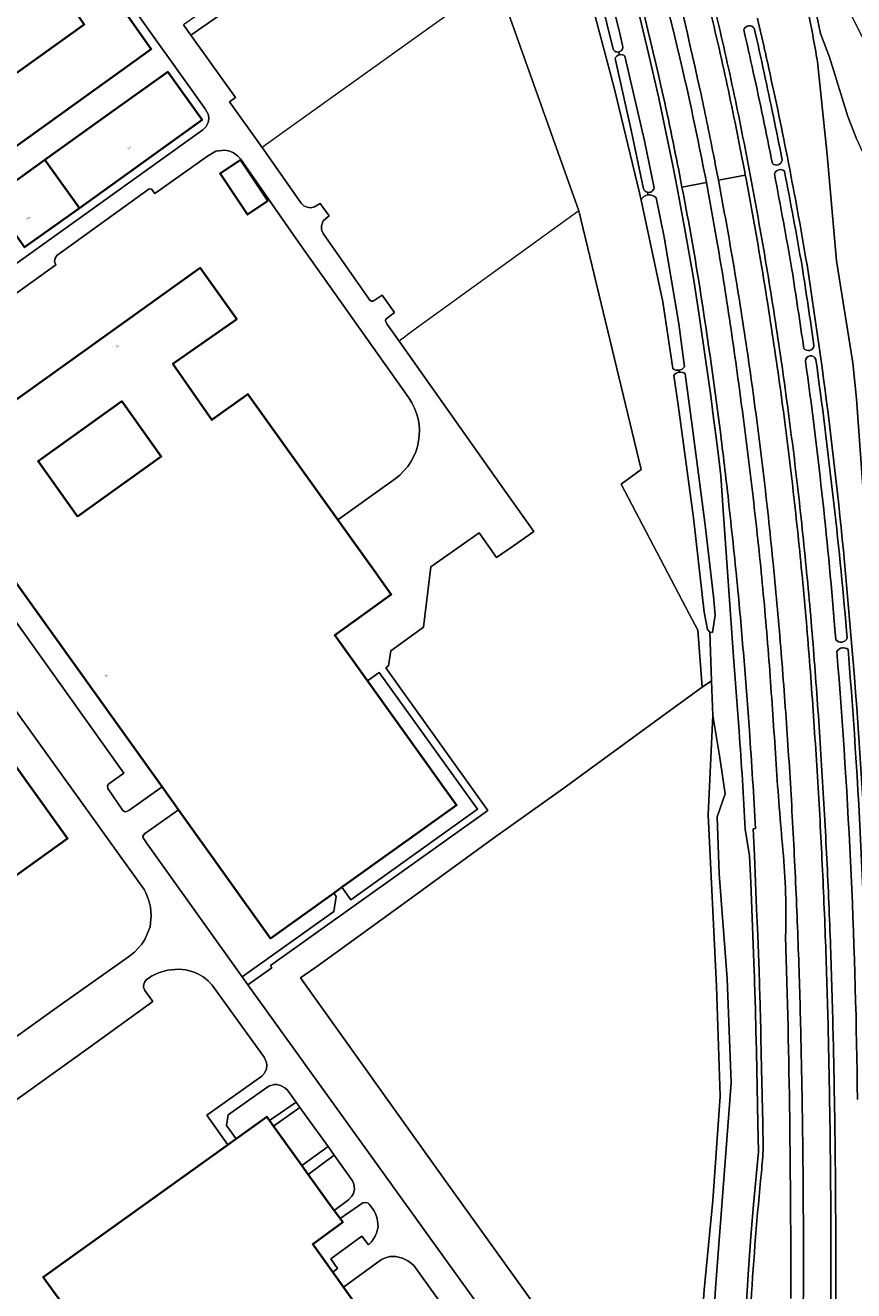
# Model space of a CAD drawing. Header units: metres. Extents: x 197700 to 204338, y 317132 to 325229.
# Tile 944 of 1056: x 198631 to 198802, y 321433 to 321694. Entities that reach past the tile are written whole.
import ezdxf
from ezdxf.enums import TextEntityAlignment as Align

# ---------------------------------------------------------------- set-up
doc = ezdxf.new("R2010")
doc.units = ezdxf.units.M
for name, color, linetype, lineweight in [('B-WE-GR-GROENVOORZIENING-GV', 80, 'Continuous', 18), ('B-WE-IE-TERREINAFSCHEIDING_KUNSTMATIG_HEKWERK-G', 20, 'IE-TERREINAFSCHEIDING-KUNSTMATIG', 18), ('B-WE-OG-BEBOUWING-GV', 7, 'Continuous', 35), ('B-WE-OG-BEBOUWING-T18', 10, 'Continuous', 18), ('B-WE-OG-TERREIN_CULTUURSCHEIDING-GV', 7, 'Continuous', 18), ('B-WE-OG-TERREIN_ERF-GV', 7, 'Continuous', 18), ('B-WE-OG-WATER_GREPPEL-GV', 160, 'Continuous', 18), ('B-WE-VH-VERHARDING_ASFALT-GV', 252, 'Continuous', 18), ('B-WE-VH-VERHARDING_OPEN-GV', 252, 'Continuous', 18)]:
    doc.layers.add(name, color=color, linetype=linetype, lineweight=lineweight)
doc.styles.add('NLCS-ISO-M200-T18', font='NLCS-ISO.ttf', dxfattribs={"height": 0.36})
doc.linetypes.add('IE-TERREINAFSCHEIDING-KUNSTMATIG', pattern='A,4,[82,NLCS.SHX,S=0.75,R=90,X=0,Y=0],4,-2', length=10)

msp = doc.modelspace()

# ---------------------------------------------------------------- linework, layer by layer
at = {"layer": 'B-WE-GR-GROENVOORZIENING-GV'}
for points in [[(198806.852, 321684.841), (198794.16, 321710.082), (198792.043, 321714.399), (198788.264, 321728.882), (198784.458, 321737.442), (198791.56, 321707.826), (198794.916, 321692.104), (198796.715, 321687.223), (198800.531, 321674.974), (198802.249, 321670.585)], [(198752.014, 321689.188), (198745.915, 321713.841)], [(198745.915, 321713.841), (198752.014, 321689.188)], [(198754.006, 321689.624), (198753.495, 321691.827), (198748.648, 321711.8), (198748.046, 321714.1)], [(198746.967, 321700.976), (198752.309, 321680.945), (198757.502, 321659.272), (198757.828, 321657.757)], [(198758.336, 321660.066), (198755.819, 321672.176), (198752.495, 321687.001)], [(198752.495, 321687.001), (198755.819, 321672.176), (198758.336, 321660.066)], [(198753.384, 321687.735), (198753.247, 321688.321)], [(198760.526, 321660.28), (198758.563, 321669.964), (198754.506, 321687.467)], [(198786.986, 321666.02), (198786.969, 321665.923)], [(198757.828, 321657.757), (198762.343, 321636.763), (198764.4, 321622.973)], [(198759.272, 321658.824), (198759.166, 321659.353)], [(198766.773, 321623.33), (198765.608, 321632.199), (198762.594, 321650.078), (198760.951, 321658.186)], [(198793.526, 321627.715), (198793.532, 321627.671)], [(198764.612, 321621.551), (198765.519, 321615.471), (198768.69, 321592.183), (198770.855, 321572.654), (198771.572, 321569.098), (198772.063, 321568.523), (198772.575, 321568.521), (198773.106, 321572.092), (198772.797, 321575.941), (198771.083, 321590.627), (198768.504, 321610.147), (198766.962, 321621.886)], [(198798.048, 321566.992), (198797.791, 321570.011)], [(198800.277, 321568.834), (198800.399, 321567.361)], [(198801.092, 321568.711), (198801.082, 321568.821)]]:
    msp.add_lwpolyline(points, dxfattribs=at)
for points in [[(198771.489, 321703.642, -0.0066146), (198775.645, 321686.051)], [(198779.042, 321692.929, -0.5862942), (198781.22, 321693.206)], [(198784.463, 321683.817, 0.0039421), (198781.844, 321695.329)], [(198781.014, 321684.144, 0.0024085), (198779.042, 321692.929)], [(198781.22, 321693.206, -0.0017999), (198783.246, 321684.028)], [(198753.247, 321688.321, -0.438992), (198752.014, 321689.188)], [(198752.014, 321689.188, 0.438992), (198753.247, 321688.321)], [(198753.247, 321688.321, 0.4394963), (198754.006, 321689.624)], [(198752.495, 321687.001, -0.2360074), (198753.384, 321687.735)], [(198753.384, 321687.735, 0.2360074), (198752.495, 321687.001)], [(198754.506, 321687.467, 0.2354838), (198753.384, 321687.735)], [(198775.645, 321686.051, -0.0065505), (198779.308, 321668.495)], [(198784.942, 321665.299, 0.0051852), (198781.014, 321684.144)], [(198783.246, 321684.028, -0.0044578), (198786.986, 321666.02)], [(198788.523, 321664.144, 0.0061021), (198784.463, 321683.817)], [(198779.308, 321668.495, -0.0047357), (198782.571, 321650.869)], [(198786.969, 321665.923, -0.5827301), (198784.942, 321665.299)], [(198785.359, 321663.174, -0.5349539), (198787.442, 321663.712)], [(198788.98, 321643.391, 0.0058925), (198785.359, 321663.174)], [(198787.442, 321663.712, -0.0049832), (198791.086, 321644.089)], [(198792.099, 321644.377, 0.0061801), (198788.523, 321664.144)], [(198759.166, 321659.353, -0.2560462), (198758.336, 321660.066)], [(198758.336, 321660.066, 0.2560462), (198759.166, 321659.353)], [(198759.166, 321659.353, 0.4271991), (198760.526, 321660.28)], [(198759.272, 321658.824, 0.2553213), (198757.828, 321657.757)], [(198757.828, 321657.757, -0.2553213), (198759.272, 321658.824)], [(198760.951, 321658.186, 0.2549859), (198759.272, 321658.824)], [(198782.571, 321650.869, -0.0052938), (198785.576, 321632.605)], [(198791.086, 321644.089, -0.0036738), (198793.526, 321627.715)], [(198801.082, 321568.821, 0.0190929), (198792.099, 321644.377)], [(198791.428, 321627.111, 0.004295), (198788.98, 321643.391)], [(198785.576, 321632.605, -0.0048981), (198788.208, 321614.286)], [(198793.532, 321627.671, -0.6312425), (198791.428, 321627.111)], [(198765.666, 321622.624, 0.2125701), (198766.773, 321623.33)], [(198791.791, 321624.527, -0.8455052), (198793.929, 321624.836)], [(198797.791, 321570.011, 0.0142033), (198791.791, 321624.527)], [(198793.929, 321624.836, -0.0125594), (198800.277, 321568.834)], [(198764.4, 321622.973, 0.2124488), (198765.666, 321622.624)], [(198765.718, 321622.204, 0.1980468), (198764.612, 321621.551)], [(198766.962, 321621.886, 0.1979645), (198765.718, 321622.204)], [(198788.208, 321614.286, -0.0053062), (198790.393, 321596.512)], [(198790.393, 321596.512, -0.0042344), (198792.239, 321578.706)], [(198792.239, 321578.706, -0.0051793), (198793.784, 321560.462)], [(198805.81, 321468.052, 0.0202048), (198801.092, 321568.711)], [(198800.399, 321567.361, -0.577202), (198798.048, 321566.992)], [(198798.247, 321564.591, -0.4555947), (198800.592, 321564.979)], [(198802.514, 321472.075, 0.0178896), (198798.247, 321564.591)], [(198800.592, 321564.979, -0.0172961), (198804.824, 321471.887)], [(198793.784, 321560.462, -0.0026641), (198795.045, 321542.208)], [(198795.045, 321542.208, -0.0033109), (198796.079, 321524.042)], [(198796.079, 321524.042, -0.0030324), (198796.88, 321505.867)], [(198796.88, 321505.867, -0.0035045), (198797.437, 321487.934)], [(198797.437, 321487.934, -0.0021684), (198797.794, 321470.001)], [(198797.794, 321470.001, -0.0023783), (198798.009, 321450.264)], [(198798.009, 321450.264, -0.0025836), (198798.026, 321430.525)]]:
    msp.add_lwpolyline(points, format="xyb", dxfattribs=at)
msp.add_lwpolyline([(198768.078, 321394.762), (198768.293, 321385.767), (198769.354, 321393.891), (198772.129, 321413.378), (198773.226, 321433.137), (198774.258, 321446.626), (198776.406, 321475.548), (198775.582, 321497.093), (198773.942, 321518.672), (198773.573, 321530.431), (198775.219, 321535.189), (198774.047, 321543.1), (198772.644, 321551.339), (198771.721, 321530.85), (198773.422, 321495.484), (198774.195, 321472.75), (198772.619, 321451.24), (198770.859, 321432.781), (198769.477, 321413.282)], close=True, dxfattribs=at)
at = {"layer": 'B-WE-IE-TERREINAFSCHEIDING_KUNSTMATIG_HEKWERK-G'}
for points in [[(198727.957, 321703.298), (198684.287, 321671.967), (198679.548, 321668.618)], [(198744.959, 321655.504), (198727.957, 321703.298)], [(198744.959, 321655.504), (198710.676, 321630.751), (198707.86, 321628.653)], [(198744.959, 321655.504), (198757.884, 321602.137), (198753.716, 321599.108)], [(198753.716, 321599.108), (198767.739, 321572.363), (198769.549, 321569.004), (198770.44, 321557.194)], [(198763.18, 321391.451), (198745.37, 321416.363), (198731.257, 321436.041), (198717.22, 321455.576), (198687.502, 321497.23), (198690.384, 321499.229), (198692.621, 321500.811), (198708.846, 321512.566), (198727.372, 321526.018), (198741.645, 321536.203), (198763.125, 321551.908), (198770.44, 321557.194)]]:
    msp.add_lwpolyline(points, dxfattribs=at)
at = {"layer": 'B-WE-OG-BEBOUWING-GV'}
for points in [[(198613.95, 321670.88), (198620.04, 321662.64), (198656.69, 321688.92), (198649.63, 321698.86), (198649.243, 321698.583), (198646.122, 321702.946), (198639.741, 321698.564), (198642.856, 321694.014), (198612.78, 321672.5)], [(198641.83, 321656.111), (198667.17, 321674.28), (198660.07, 321684.21), (198647.87, 321675.46), (198634.717, 321666.042)], [(198623.41, 321657.94), (198630.533, 321648.007), (198641.83, 321656.111), (198634.717, 321666.042)], [(198680.764, 321657.585), (198675.076, 321666.061), (198670.884, 321663.248), (198676.572, 321654.772)], [(198696.055, 321515.89), (198719.73, 321532.84), (198701.319, 321558.5), (198694.56, 321567.92), (198706.25, 321576.35), (198703.069, 321580.789), (198695.213, 321591.765), (198676.641, 321617.713), (198669.199, 321612.386), (198661.134, 321623.944), (198674.34, 321633.2), (198666.78, 321643.75), (198610.83, 321603.72), (198622.614, 321587.273), (198626.629, 321581.67), (198658.914, 321536.611), (198662.3, 321531.885), (198681.32, 321505.34), (198694.375, 321514.687)], [(198641.46, 321592.45), (198633.3, 321603.84), (198650.57, 321616.22), (198658.73, 321604.83)], [(198581.327, 321582.242), (198578.081, 321579.916), (198566.705, 321571.762), (198564.485, 321570.17), (198563.55, 321569.5), (198573.915, 321555.038), (198580.566, 321545.757), (198584.52, 321540.24), (198569.76, 321529.67), (198595.16, 321494.23), (198639.4, 321525.94), (198614.01, 321561.36), (198610.95, 321559.16), (198589.96, 321588.43)]]:
    msp.add_lwpolyline(points, close=True, dxfattribs=at)
msp.add_lwpolyline([(198722.98, 321396.206), (198696.399, 321433.329), (198694.166, 321436.448), (198690.021, 321442.237), (198696.234, 321446.738), (198695.656, 321447.516), (198694.418, 321449.182), (198694.005, 321449.737), (198689.069, 321456.628), (198687.766, 321458.447), (198681.915, 321466.616), (198681.122, 321467.723), (198680.552, 321468.519), (198674.192, 321463.964), (198672.493, 321462.747), (198634.355, 321435.431), (198637.973, 321430.38)], dxfattribs=at)
at = {"layer": 'B-WE-OG-TERREIN_CULTUURSCHEIDING-GV'}
for points in [[(198764.4, 321622.973), (198762.343, 321636.763), (198757.828, 321657.757), (198757.502, 321659.272), (198752.309, 321680.945), (198746.967, 321700.976), (198741.272, 321720.43), (198734.651, 321740.931), (198727.328, 321761.122), (198719.136, 321782.632), (198710.356, 321803.593), (198701.032, 321823.587), (198690.693, 321843.379), (198682.482, 321858.111), (198677.052, 321867.815), (198671.707, 321877.255), (198652.756, 321905.92), (198636.224, 321891.634), (198633.805, 321894.359), (198624.655, 321883.785), (198620.583, 321878.843), (198616.488, 321874.301)], [(198828.346, 321402.947), (198827.05, 321425.207), (198826.796, 321429.574), (198825.143, 321457.971), (198821.618, 321487.14), (198817.877, 321518.215), (198814.18, 321549.495), (198811.838, 321595.675), (198812.863, 321628.294), (198812.099, 321655.945), (198806.033, 321663.427), (198804.625, 321665.598), (198802.249, 321670.585), (198800.531, 321674.974), (198796.715, 321687.223), (198794.916, 321692.104), (198791.56, 321707.826), (198784.458, 321737.442), (198774.848, 321773.689), (198772.758, 321776.019)], [(198748.046, 321714.1), (198748.648, 321711.8), (198753.495, 321691.827), (198754.006, 321689.624)], [(198727.957, 321703.298), (198744.959, 321655.504), (198757.884, 321602.137), (198753.716, 321599.108), (198767.739, 321572.363), (198769.549, 321569.004), (198770.44, 321557.194), (198772.4, 321558.541), (198772.063, 321568.523), (198771.572, 321569.098), (198770.855, 321572.654), (198768.69, 321592.183), (198765.519, 321615.471), (198764.612, 321621.551)], [(198776.986, 321562.482), (198774.724, 321594.678), (198774.508, 321597.775), (198774.294, 321600.823), (198773.799, 321604.959), (198773.281, 321609.193), (198772.75, 321613.254), (198772.218, 321617.314), (198771.091, 321625.426), (198769.899, 321633.529), (198768.643, 321641.622), (198767.031, 321650.947), (198765.301, 321660.251), (198764.377, 321664.891), (198763.454, 321669.532), (198761.49, 321678.789), (198759.368, 321688.009), (198757.144, 321697.205)], [(198757.144, 321697.205), (198759.368, 321688.009), (198761.49, 321678.789), (198763.454, 321669.532), (198764.377, 321664.891), (198765.301, 321660.251), (198767.031, 321650.947), (198768.643, 321641.622), (198769.899, 321633.529), (198771.091, 321625.426), (198772.218, 321617.314), (198772.75, 321613.254), (198773.281, 321609.193), (198773.799, 321604.959), (198774.294, 321600.823), (198774.508, 321597.775), (198774.724, 321594.678), (198776.986, 321562.482)], [(198753.247, 321688.321), (198753.384, 321687.735)], [(198754.506, 321687.467), (198758.563, 321669.964), (198760.526, 321660.28)], [(198794.358, 321685.679), (198796.293, 321667.114), (198798.218, 321645.216), (198801.538, 321624.155), (198802.326, 321616.743), (198803.999, 321593.902), (198806.119, 321569.572), (198808.232, 321546.415), (198810.601, 321522.502), (198811.408, 321509.76), (198812.08, 321496.467), (198812.352, 321482.762), (198812.269, 321461.182), (198812.564, 321448.753), (198812.357, 321439.605), (198811.736, 321420.814), (198811.887, 321408.445), (198810.923, 321401.347), (198810.699, 321378.694), (198810.455, 321363.069)], [(198810.455, 321363.069), (198810.699, 321378.694), (198810.923, 321401.347), (198811.887, 321408.445), (198811.736, 321420.814), (198812.357, 321439.605), (198812.564, 321448.753), (198812.269, 321461.182), (198812.352, 321482.762), (198812.08, 321496.467), (198811.408, 321509.76), (198810.601, 321522.502), (198808.232, 321546.415), (198806.119, 321569.572), (198803.999, 321593.902), (198802.326, 321616.743), (198801.538, 321624.155), (198798.218, 321645.216), (198796.293, 321667.114), (198794.358, 321685.679)], [(198770.036, 321680.449), (198769.496, 321682.783)], [(198771.107, 321662.468), (198771.312, 321661.395)], [(198759.166, 321659.353), (198759.272, 321658.824)], [(198760.951, 321658.186), (198762.594, 321650.078), (198765.608, 321632.199), (198766.773, 321623.33)], [(198765.666, 321622.624), (198765.718, 321622.204)], [(198765.718, 321622.204), (198765.666, 321622.624)], [(198766.962, 321621.886), (198768.504, 321610.147), (198771.083, 321590.627), (198772.797, 321575.941), (198773.106, 321572.092), (198772.575, 321568.521), (198772.063, 321568.523), (198772.4, 321558.541), (198772.644, 321551.339), (198774.047, 321543.1), (198775.219, 321535.189), (198773.573, 321530.431), (198773.942, 321518.672), (198775.582, 321497.093), (198776.406, 321475.548), (198774.258, 321446.626), (198773.226, 321433.137), (198772.129, 321413.378)], [(198801.082, 321568.821), (198801.092, 321568.711)], [(198781.194, 321498.54), (198781.059, 321502.211), (198780.919, 321505.88), (198780.7, 321511.394), (198780.471, 321516.908), (198780.23, 321522.421), (198779.359, 321527.887)], [(198779.359, 321527.887), (198780.23, 321522.421), (198780.471, 321516.908), (198780.7, 321511.394), (198780.919, 321505.88), (198781.059, 321502.211), (198781.194, 321498.54)], [(198782.193, 321498.576), (198782.058, 321502.248), (198781.918, 321505.919), (198781.699, 321511.435), (198781.47, 321516.951), (198781.229, 321522.466), (198780.974, 321527.98), (198781.476, 321528.005)], [(198781.577, 321484.829), (198781.638, 321481.636), (198781.705, 321478.442), (198781.965, 321467.111), (198782.062, 321461.291), (198781.07, 321450.447), (198780.517, 321443.75), (198780.021, 321437.05), (198779.803, 321433.697), (198779.584, 321430.345), (198779.447, 321428.045), (198779.278, 321420.632), (198779.121, 321413.236), (198778.63, 321384.564), (198777.943, 321348.22), (198777.873, 321345.128), (198777.225, 321342.103), (198776.022, 321339.252), (198774.307, 321336.678), (198772.139, 321334.471), (198770.955, 321333.276), (198769.873, 321332.083), (198767.862, 321329.566), (198768.668, 321328.974)], [(198779.584, 321430.345), (198779.803, 321433.697), (198780.021, 321437.05), (198780.517, 321443.75), (198781.07, 321450.447), (198782.062, 321461.291), (198781.965, 321467.111), (198781.705, 321478.442), (198781.638, 321481.636), (198781.577, 321484.829)], [(198783.047, 321462.211), (198782.965, 321467.131), (198782.705, 321478.464), (198782.638, 321481.656), (198782.577, 321484.848)]]:
    msp.add_lwpolyline(points, dxfattribs=at)
for points in [[(198769.496, 321682.783, 0.013391), (198760.323, 321720.05)], [(198757.743, 321719.284, -0.0075287), (198766.898, 321682.489)], [(198762.466, 321679.005, 0.0112023), (198753.352, 321715.781)], [(198770.519, 321703.399, -0.0065989), (198774.669, 321685.834)], [(198775.645, 321686.051, 0.0066146), (198771.489, 321703.642)], [(198792.376, 321696.614, -0.0064065), (198794.358, 321685.679)], [(198794.358, 321685.679, 0.0064065), (198792.376, 321696.614)], [(198781.844, 321695.329, -0.0039421), (198784.463, 321683.817)], [(198754.006, 321689.624, -0.4394963), (198753.247, 321688.321)], [(198753.384, 321687.735, -0.2354838), (198754.506, 321687.467)], [(198774.669, 321685.834, -0.0065603), (198778.326, 321668.304)], [(198779.308, 321668.495, 0.0065505), (198775.645, 321686.051)], [(198784.463, 321683.817, -0.0061021), (198788.523, 321664.144)], [(198766.898, 321682.489, -0.0081086), (198771.107, 321662.468)], [(198766.283, 321660.439, 0.0063225), (198762.466, 321679.005)], [(198772.775, 321667.149, 0.0047224), (198770.036, 321680.449)], [(198778.326, 321668.304, -0.0013905), (198779.361, 321662.916)], [(198782.571, 321650.869, 0.0047357), (198779.308, 321668.495)], [(198773.795, 321661.864, 0.0014946), (198772.775, 321667.149)], [(198779.361, 321662.916, -0.0032763), (198781.586, 321650.696)], [(198788.523, 321664.144, -0.0061801), (198792.099, 321644.377)], [(198760.526, 321660.28, -0.4271991), (198759.166, 321659.353)], [(198769.63, 321641.783, 0.0062995), (198766.283, 321660.439)], [(198771.312, 321661.395, -0.0043966), (198773.556, 321648.984)], [(198776.063, 321649.435, 0.0035539), (198773.795, 321661.864)], [(198759.272, 321658.824, -0.2549859), (198760.951, 321658.186)], [(198779.005, 321631.475, 0.0055645), (198776.063, 321649.435)], [(198781.586, 321650.696, -0.0052729), (198784.588, 321632.453)], [(198785.576, 321632.605, 0.0052938), (198782.571, 321650.869)], [(198773.556, 321648.984, -0.0072029), (198776.411, 321631.065)], [(198792.099, 321644.377, -0.0190929), (198801.082, 321568.821)], [(198774.273, 321609.319, 0.0079563), (198769.63, 321641.783)], [(198776.411, 321631.065, -0.0031176), (198778.895, 321613.091)], [(198781.575, 321613.458, 0.004779), (198779.005, 321631.475)], [(198784.588, 321632.453, -0.0048727), (198787.217, 321614.153)], [(198788.208, 321614.286, 0.0048981), (198785.576, 321632.605)], [(198766.773, 321623.33, -0.2125701), (198765.666, 321622.624)], [(198765.666, 321622.624, -0.2124488), (198764.4, 321622.973)], [(198764.612, 321621.551, -0.1980468), (198765.718, 321622.204)], [(198765.718, 321622.204, -0.1979645), (198766.962, 321621.886)], [(198778.895, 321613.091, -0.0038311), (198781.093, 321595.355)], [(198783.747, 321595.647, 0.0053852), (198781.575, 321613.458)], [(198787.217, 321614.153, -0.0052982), (198789.399, 321596.401)], [(198790.393, 321596.512, 0.0053062), (198788.208, 321614.286)], [(198775.985, 321594.807, 0.0039899), (198774.273, 321609.319)], [(198777.833, 321577.002, 0.0033628), (198775.985, 321594.807)], [(198781.093, 321595.355, -0.0051226), (198782.972, 321577.583)], [(198785.588, 321577.798, 0.003976), (198783.747, 321595.647)], [(198789.399, 321596.401, -0.0042728), (198791.243, 321578.611)], [(198792.239, 321578.706, 0.0042344), (198790.393, 321596.512)], [(198779.099, 321562.65, 0.0043232), (198777.833, 321577.002)], [(198782.972, 321577.583, -0.0058432), (198784.486, 321559.44)], [(198787.125, 321559.847, 0.0047338), (198785.588, 321577.798)], [(198791.243, 321578.611, -0.0051631), (198792.787, 321560.388)], [(198793.784, 321560.462, 0.0051793), (198792.239, 321578.706)], [(198801.092, 321568.711, -0.0202048), (198805.81, 321468.052)], [(198778.077, 321548.129, 0.0016196), (198776.986, 321562.482)], [(198776.986, 321562.482, -0.0016196), (198778.077, 321548.129)], [(198780.191, 321548.283, 0.0016662), (198779.099, 321562.65)], [(198795.045, 321542.208, 0.0026641), (198793.784, 321560.462)], [(198784.486, 321559.44, -0.0014361), (198785.73, 321541.277)], [(198788.384, 321541.875, 0.0029501), (198787.125, 321559.847)], [(198792.787, 321560.388, -0.0026336), (198794.047, 321542.144)], [(198778.761, 321538.015, 0.0025457), (198778.077, 321548.129)], [(198778.077, 321548.129, -0.0025457), (198778.761, 321538.015)], [(198780.877, 321538.147, 0.0025667), (198780.191, 321548.283)], [(198794.047, 321542.144, -0.0033622), (198795.08, 321523.992)], [(198796.079, 321524.042, 0.0033109), (198795.045, 321542.208)], [(198785.73, 321541.277, 0.0063127), (198787.118, 321523.532)], [(198789.42, 321523.638, 0.0036229), (198788.384, 321541.875)], [(198779.359, 321527.887, 0.0017478), (198778.761, 321538.015)], [(198778.761, 321538.015, -0.0017478), (198779.359, 321527.887)], [(198781.476, 321528.005, 0.0016704), (198780.877, 321538.147)], [(198795.08, 321523.992, -0.0030295), (198795.881, 321505.829)], [(198796.88, 321505.867, 0.0030324), (198796.079, 321524.042)], [(198787.118, 321523.532, -0.0293974), (198787.687, 321505.741)], [(198790.218, 321505.39, 0.0029584), (198789.42, 321523.638)], [(198787.687, 321505.741, -0.0083094), (198788.732, 321431.016)], [(198795.881, 321505.829, -0.0034584), (198796.437, 321487.91)], [(198797.437, 321487.934, 0.0035045), (198796.88, 321505.867)], [(198790.769, 321487.637, 0.0034345), (198790.218, 321505.39)], [(198781.43, 321491.204, 0.0021525), (198781.194, 321498.54)], [(198781.194, 321498.54, -0.0021525), (198781.43, 321491.204)], [(198782.43, 321491.232, 0.0020404), (198782.193, 321498.576)], [(198781.577, 321484.829, 0.0026761), (198781.43, 321491.204)], [(198781.43, 321491.204, -0.0026761), (198781.577, 321484.829)], [(198782.577, 321484.848, 0.0026615), (198782.43, 321491.232)], [(198791.122, 321469.879, 0.0021953), (198790.769, 321487.637)], [(198796.437, 321487.91, -0.002176), (198796.794, 321469.985)], [(198797.794, 321470.001, 0.0021684), (198797.437, 321487.934)], [(198791.33, 321450.253, 0.0024455), (198791.122, 321469.879)], [(198796.794, 321469.985, -0.0023828), (198797.009, 321450.258)], [(198798.009, 321450.264, 0.0023783), (198797.794, 321470.001)], [(198782.677, 321457.039, 0.0182199), (198783.047, 321462.211)], [(198780.545, 321430.452, -0.0094059), (198782.677, 321457.039)], [(198791.338, 321430.591, 0.0026447), (198791.33, 321450.253)], [(198797.009, 321450.258, -0.002585), (198797.026, 321430.529)], [(198798.026, 321430.525, 0.0025836), (198798.009, 321450.264)]]:
    msp.add_lwpolyline(points, format="xyb", dxfattribs=at)
msp.add_lwpolyline([(198772.644, 321551.339), (198772.4, 321558.541), (198770.44, 321557.194), (198763.125, 321551.908), (198741.645, 321536.203), (198727.372, 321526.018), (198708.846, 321512.566), (198692.621, 321500.811), (198690.384, 321499.229), (198687.502, 321497.23), (198717.22, 321455.576), (198731.257, 321436.041), (198745.37, 321416.363), (198763.18, 321391.451), (198768.078, 321394.762), (198769.477, 321413.282), (198770.859, 321432.781), (198772.619, 321451.24), (198774.195, 321472.75), (198773.422, 321495.484), (198771.721, 321530.85)], close=True, dxfattribs=at)
at = {"layer": 'B-WE-OG-TERREIN_ERF-GV'}
for points in [[(198679.002, 321701.681), (198664.871, 321691.796), (198674.056, 321678.936), (198672.867, 321678.062), (198679.548, 321668.618), (198687.668, 321657.139), (198688.217, 321656.576), (198688.867, 321656.275), (198689.53, 321656.174), (198690.393, 321656.335), (198691.571, 321657.072), (198693.441, 321654.465), (198692.202, 321653.468), (198691.838, 321652.43), (198691.837, 321651.842), (198691.924, 321651.442), (198692.198, 321650.854), (198701.807, 321637.105), (198702.195, 321636.917), (198702.482, 321636.917), (198704.335, 321638.14), (198706.905, 321634.546), (198705.103, 321633.148), (198705.078, 321632.848), (198705.352, 321632.197), (198707.86, 321628.653), (198729.43, 321598.17), (198735.69, 321589.324), (198731.484, 321586.391), (198728.002, 321583.943), (198724.371, 321589.072), (198714.397, 321582.013), (198712.929, 321569.574), (198706.166, 321564.721), (198705.642, 321561.6), (198705.091, 321561.213), (198726.157, 321531.763), (198681.269, 321499.776), (198681.593, 321499.3), (198676.593, 321495.774), (198756.856, 321384.269)], [(198745.37, 321416.363), (198731.257, 321436.041), (198717.22, 321455.576), (198687.502, 321497.23), (198690.384, 321499.229), (198692.621, 321500.811), (198708.846, 321512.566), (198727.372, 321526.018), (198741.645, 321536.203), (198763.125, 321551.908), (198770.44, 321557.194), (198769.549, 321569.004), (198767.739, 321572.363), (198753.716, 321599.108), (198757.884, 321602.137), (198744.959, 321655.504), (198727.957, 321703.298)], [(198709.858, 321616.933), (198687.107, 321649.047), (198675.114, 321666.264), (198674.515, 321666.903), (198673.628, 321667.517), (198672.903, 321667.831), (198671.853, 321668.02), (198670.027, 321667.822), (198668.288, 321666.812), (198657.411, 321659.085), (198656.7, 321660.024), (198656.25, 321660.063), (198637.162, 321646.282), (198636.799, 321645.782), (198636.685, 321645.094), (198636.972, 321644.368), (198604.905, 321621.313), (198603.407, 321623.291)], [(198603.407, 321623.291), (198598.92, 321606.362), (198599.796, 321606.898), (198603.203, 321602.165), (198602.527, 321601.628), (198615.319, 321583.823), (198617.394, 321583.482), (198622.614, 321587.273), (198610.83, 321603.72), (198666.78, 321643.75), (198674.34, 321633.2), (198661.134, 321623.944), (198669.199, 321612.386), (198676.641, 321617.713), (198695.213, 321591.765), (198707.051, 321600.238)], [(198637.973, 321430.38), (198634.355, 321435.431), (198672.493, 321462.747), (198668.185, 321468.827), (198679.489, 321476.875), (198680.091, 321477.536), (198680.469, 321478.398), (198680.534, 321479.111), (198680.473, 321479.7), (198679.988, 321480.814), (198669.252, 321495.721), (198668.454, 321496.587), (198667.393, 321497.428), (198666.457, 321497.969), (198665.345, 321498.46), (198663.833, 321498.852), (198662.358, 321498.982), (198660.044, 321498.801), (198658.154, 321498.268), (198656.864, 321497.647), (198655.711, 321496.887), (198655.322, 321496.388), (198655.12, 321495.863), (198655.106, 321495.25), (198655.342, 321494.611), (198656.998, 321492.292), (198643.3, 321482.411), (198613.261, 321460.957)]]:
    msp.add_lwpolyline(points, dxfattribs=at)
for points in [[(198680.764, 321657.585), (198676.572, 321654.772), (198670.884, 321663.248), (198675.076, 321666.061)], [(198641.46, 321592.45), (198658.73, 321604.83), (198650.57, 321616.22), (198633.3, 321603.84)], [(198658.914, 321536.611), (198626.629, 321581.67), (198622.777, 321578.946), (198651.032, 321539.479), (198647.928, 321537.244), (198647.627, 321536.857), (198647.676, 321536.319), (198650.834, 321531.774), (198651.121, 321531.511), (198651.346, 321531.448), (198652.059, 321531.734)], [(198701.319, 321558.5), (198719.73, 321532.84), (198696.055, 321515.89), (198697.898, 321513.317), (198724.032, 321532.028), (198703.777, 321560.264)], [(198675.472, 321497.404), (198694.369, 321510.883), (198694.848, 321513.96), (198694.375, 321514.687), (198681.32, 321505.34), (198662.3, 321531.885), (198655.253, 321526.914), (198654.94, 321526.477), (198654.977, 321526.114), (198655.813, 321524.837)], [(198674.192, 321463.964), (198680.552, 321468.519), (198681.122, 321467.723), (198686.577, 321471.537), (198684.796, 321473.982), (198684.284, 321474.509), (198683.36, 321475), (198682.636, 321475.177), (198682.148, 321475.191), (198681.084, 321474.919), (198680.52, 321474.595), (198672.587, 321468.939), (198672.243, 321466.7)], [(198681.915, 321466.616), (198687.766, 321458.447), (198693.178, 321462.385), (198687.374, 321470.459)], [(198689.069, 321456.628), (198694.005, 321449.737), (198694.418, 321449.182), (198697.436, 321451.401), (198698.113, 321452.112), (198698.428, 321452.712), (198698.63, 321453.599), (198698.533, 321454.6), (198698.235, 321455.327), (198694.461, 321460.592)], [(198690.021, 321442.237), (198694.166, 321436.448), (198695.131, 321437.171), (198693.761, 321439.176), (198700.153, 321443.887), (198701.511, 321442.106), (198702.213, 321442.805), (198702.942, 321443.891), (198703.269, 321444.678), (198703.523, 321445.891), (198703.352, 321447.53), (198703.067, 321448.332), (198702.682, 321449.083), (198701.685, 321450.5), (198701.448, 321450.701), (198701.023, 321450.852), (198700.348, 321450.792), (198695.656, 321447.516), (198696.234, 321446.738)], [(198696.399, 321433.329), (198722.98, 321396.206), (198734.831, 321404.495), (198710.875, 321437.792), (198710.412, 321438.254), (198709.661, 321438.804), (198708.534, 321439.353), (198707.171, 321439.665), (198705.97, 321439.65), (198705.07, 321439.424), (198704.195, 321439.035)]]:
    msp.add_lwpolyline(points, close=True, dxfattribs=at)
msp.add_lwpolyline([(198707.051, 321600.238, 0.4128395), (198709.858, 321616.933)], format="xyb", dxfattribs=at)
at = {"layer": 'B-WE-OG-WATER_GREPPEL-GV'}
for points in [[(198781.22, 321693.206, 0.5862942), (198779.042, 321692.929)], [(198779.042, 321692.929, -0.0024085), (198781.014, 321684.144)], [(198783.246, 321684.028, 0.0017999), (198781.22, 321693.206)], [(198781.014, 321684.144, -0.0051852), (198784.942, 321665.299)], [(198786.986, 321666.02, 0.0044578), (198783.246, 321684.028)], [(198784.942, 321665.299, 0.5827301), (198786.969, 321665.923)], [(198787.442, 321663.712, 0.5349539), (198785.359, 321663.174)], [(198785.359, 321663.174, -0.0058925), (198788.98, 321643.391)], [(198791.086, 321644.089, 0.0049832), (198787.442, 321663.712)], [(198793.526, 321627.715, 0.0036738), (198791.086, 321644.089)], [(198788.98, 321643.391, -0.004295), (198791.428, 321627.111)], [(198791.428, 321627.111, 0.6312425), (198793.532, 321627.671)], [(198793.929, 321624.836, 0.8455052), (198791.791, 321624.527)], [(198791.791, 321624.527, -0.0142033), (198797.791, 321570.011)], [(198800.277, 321568.834, 0.0125594), (198793.929, 321624.836)], [(198798.048, 321566.992, 0.577202), (198800.399, 321567.361)], [(198800.592, 321564.979, 0.4555947), (198798.247, 321564.591)], [(198798.247, 321564.591, -0.0178896), (198802.514, 321472.075)], [(198804.824, 321471.887, 0.0172961), (198800.592, 321564.979)]]:
    msp.add_lwpolyline(points, format="xyb", dxfattribs=at)
for points in [[(198786.969, 321665.923), (198786.986, 321666.02)], [(198793.532, 321627.671), (198793.526, 321627.715)], [(198797.791, 321570.011), (198798.048, 321566.992)], [(198800.399, 321567.361), (198800.277, 321568.834)]]:
    msp.add_lwpolyline(points, dxfattribs=at)
at = {"layer": 'B-WE-VH-VERHARDING_ASFALT-GV'}
for points in [[(198760.323, 321720.05, -0.013391), (198769.496, 321682.783)], [(198766.898, 321682.489, 0.0075287), (198757.743, 321719.284)], [(198753.352, 321715.781, -0.0112023), (198762.466, 321679.005)], [(198774.669, 321685.834, 0.0065989), (198770.519, 321703.399)], [(198778.326, 321668.304, 0.0065603), (198774.669, 321685.834)], [(198771.107, 321662.468, 0.0081086), (198766.898, 321682.489)], [(198762.466, 321679.005, -0.0063225), (198766.283, 321660.439)], [(198770.036, 321680.449, -0.0047224), (198772.775, 321667.149)], [(198779.361, 321662.916, 0.0013905), (198778.326, 321668.304)], [(198772.775, 321667.149, -0.0014946), (198773.795, 321661.864)], [(198781.586, 321650.696, 0.0032763), (198779.361, 321662.916)], [(198766.283, 321660.439, -0.0062995), (198769.63, 321641.783)], [(198773.556, 321648.984, 0.0043966), (198771.312, 321661.395)], [(198773.795, 321661.864, -0.0035539), (198776.063, 321649.435)], [(198776.063, 321649.435, -0.0055645), (198779.005, 321631.475)], [(198784.588, 321632.453, 0.0052729), (198781.586, 321650.696)], [(198776.411, 321631.065, 0.0072029), (198773.556, 321648.984)], [(198769.63, 321641.783, -0.0079563), (198774.273, 321609.319)], [(198778.895, 321613.091, 0.0031176), (198776.411, 321631.065)], [(198779.005, 321631.475, -0.004779), (198781.575, 321613.458)], [(198787.217, 321614.153, 0.0048727), (198784.588, 321632.453)], [(198781.093, 321595.355, 0.0038311), (198778.895, 321613.091)], [(198781.575, 321613.458, -0.0053852), (198783.747, 321595.647)], [(198789.399, 321596.401, 0.0052982), (198787.217, 321614.153)], [(198774.273, 321609.319, -0.0039899), (198775.985, 321594.807)], [(198775.985, 321594.807, -0.0033628), (198777.833, 321577.002)], [(198782.972, 321577.583, 0.0051226), (198781.093, 321595.355)], [(198783.747, 321595.647, -0.003976), (198785.588, 321577.798)], [(198791.243, 321578.611, 0.0042728), (198789.399, 321596.401)], [(198777.833, 321577.002, -0.0043232), (198779.099, 321562.65)], [(198784.486, 321559.44, 0.0058432), (198782.972, 321577.583)], [(198785.588, 321577.798, -0.0047338), (198787.125, 321559.847)], [(198792.787, 321560.388, 0.0051631), (198791.243, 321578.611)], [(198779.099, 321562.65, -0.0016662), (198780.191, 321548.283)], [(198785.73, 321541.277, 0.0014361), (198784.486, 321559.44)], [(198787.125, 321559.847, -0.0029501), (198788.384, 321541.875)], [(198794.047, 321542.144, 0.0026336), (198792.787, 321560.388)], [(198780.191, 321548.283, -0.0025667), (198780.877, 321538.147)], [(198795.08, 321523.992, 0.0033622), (198794.047, 321542.144)], [(198787.118, 321523.532, -0.0063127), (198785.73, 321541.277)], [(198788.384, 321541.875, -0.0036229), (198789.42, 321523.638)], [(198780.877, 321538.147, -0.0016704), (198781.476, 321528.005)], [(198795.881, 321505.829, 0.0030295), (198795.08, 321523.992)], [(198787.687, 321505.741, 0.0293974), (198787.118, 321523.532)], [(198789.42, 321523.638, -0.0029584), (198790.218, 321505.39)], [(198788.732, 321431.016, 0.0083094), (198787.687, 321505.741)], [(198796.437, 321487.91, 0.0034584), (198795.881, 321505.829)], [(198790.218, 321505.39, -0.0034345), (198790.769, 321487.637)], [(198782.193, 321498.576, -0.0020404), (198782.43, 321491.232)], [(198782.43, 321491.232, -0.0026615), (198782.577, 321484.848)], [(198790.769, 321487.637, -0.0021953), (198791.122, 321469.879)], [(198796.794, 321469.985, 0.002176), (198796.437, 321487.91)], [(198791.122, 321469.879, -0.0024455), (198791.33, 321450.253)], [(198797.009, 321450.258, 0.0023828), (198796.794, 321469.985)], [(198783.047, 321462.211, -0.0182199), (198782.677, 321457.039)], [(198782.677, 321457.039, 0.0094059), (198780.545, 321430.452)], [(198791.33, 321450.253, -0.0026447), (198791.338, 321430.591)], [(198797.026, 321430.529, 0.002585), (198797.009, 321450.258)]]:
    msp.add_lwpolyline(points, format="xyb", dxfattribs=at)
for points in [[(198769.496, 321682.783), (198770.036, 321680.449)], [(198766.283, 321660.439), (198771.312, 321661.395), (198771.107, 321662.468)], [(198773.795, 321661.864), (198779.361, 321662.916)], [(198779.361, 321662.916), (198773.795, 321661.864)], [(198771.312, 321661.395), (198766.283, 321660.439)], [(198781.476, 321528.005), (198780.974, 321527.98), (198781.229, 321522.466), (198781.47, 321516.951), (198781.699, 321511.435), (198781.918, 321505.919), (198782.058, 321502.248), (198782.193, 321498.576)], [(198782.577, 321484.848), (198782.638, 321481.656), (198782.705, 321478.464), (198782.965, 321467.131), (198783.047, 321462.211)]]:
    msp.add_lwpolyline(points, dxfattribs=at)
at = {"layer": 'B-WE-VH-VERHARDING_OPEN-GV'}
for points in [[(198665.454, 321697.224), (198666.315, 321695.996), (198663.336, 321693.937), (198664.871, 321691.796), (198679.002, 321701.681), (198673.598, 321709.507), (198668.917, 321706.187), (198672.037, 321701.817)], [(198686.577, 321471.537), (198681.122, 321467.723), (198681.915, 321466.616), (198687.374, 321470.459)], [(198693.178, 321462.385), (198687.766, 321458.447), (198689.069, 321456.628), (198694.461, 321460.592)]]:
    msp.add_lwpolyline(points, close=True, dxfattribs=at)
for points in [[(198608.869, 321630.388), (198667.357, 321672.279), (198668.021, 321672.941), (198668.41, 321673.791), (198668.573, 321674.542), (198668.474, 321675.367), (198667.838, 321676.606), (198651.452, 321699.596)], [(198651.452, 321699.596), (198667.838, 321676.606), (198668.474, 321675.367), (198668.573, 321674.542), (198668.41, 321673.791), (198668.021, 321672.941), (198667.357, 321672.279), (198608.869, 321630.388)], [(198649.63, 321698.86), (198656.69, 321688.92), (198620.04, 321662.64)], [(198612.78, 321672.5), (198642.856, 321694.014)], [(198691.571, 321657.072), (198690.393, 321656.335), (198689.53, 321656.174), (198688.867, 321656.275), (198688.217, 321656.576), (198687.668, 321657.139), (198679.548, 321668.618), (198672.867, 321678.062), (198674.056, 321678.936), (198664.871, 321691.796), (198663.336, 321693.937)], [(198623.41, 321657.94), (198634.717, 321666.042), (198647.87, 321675.46), (198660.07, 321684.21), (198667.17, 321674.28), (198641.83, 321656.111), (198630.533, 321648.007)], [(198604.905, 321621.313), (198636.972, 321644.368), (198636.685, 321645.094), (198636.799, 321645.782), (198637.162, 321646.282), (198656.25, 321660.063), (198656.7, 321660.024), (198657.411, 321659.085), (198668.288, 321666.812), (198670.027, 321667.822), (198671.853, 321668.02), (198672.903, 321667.831), (198673.628, 321667.517), (198674.515, 321666.903), (198675.114, 321666.264), (198687.107, 321649.047), (198709.858, 321616.933)], [(198707.051, 321600.238), (198695.213, 321591.765), (198703.069, 321580.789), (198706.25, 321576.35), (198694.56, 321567.92), (198701.319, 321558.5), (198703.777, 321560.264), (198724.032, 321532.028), (198697.898, 321513.317), (198696.055, 321515.89), (198694.375, 321514.687), (198694.848, 321513.96), (198694.369, 321510.883), (198675.472, 321497.404), (198676.593, 321495.774), (198681.593, 321499.3), (198681.269, 321499.776), (198726.157, 321531.763), (198705.091, 321561.213), (198705.642, 321561.6), (198706.166, 321564.721), (198712.929, 321569.574), (198714.397, 321582.013), (198724.371, 321589.072), (198728.002, 321583.943), (198731.484, 321586.391), (198735.69, 321589.324), (198729.43, 321598.17), (198707.86, 321628.653), (198705.352, 321632.197), (198705.078, 321632.848), (198705.103, 321633.148), (198706.905, 321634.546), (198704.335, 321638.14), (198702.482, 321636.917), (198702.195, 321636.917), (198701.807, 321637.105), (198692.198, 321650.854), (198691.924, 321651.442), (198691.837, 321651.842), (198691.838, 321652.43), (198692.202, 321653.468), (198693.441, 321654.465), (198691.571, 321657.072)], [(198756.856, 321384.269), (198676.593, 321495.774), (198675.472, 321497.404), (198655.813, 321524.837), (198654.977, 321526.114), (198654.94, 321526.477), (198655.253, 321526.914), (198662.3, 321531.885), (198658.914, 321536.611), (198652.059, 321531.734), (198651.346, 321531.448), (198651.121, 321531.511), (198650.834, 321531.774), (198647.676, 321536.319), (198647.627, 321536.857), (198647.928, 321537.244), (198651.032, 321539.479), (198622.777, 321578.946)], [(198606.506, 321469.084), (198637.185, 321491.074), (198651.98, 321501.54), (198653.194, 321502.501), (198654.722, 321504.15), (198655.436, 321505.225), (198656.44, 321507.725), (198656.681, 321510.088), (198656.52, 321511.79), (198656.197, 321513.154), (198655.562, 321514.756), (198655.225, 321515.407), (198616.387, 321569.374)], [(198616.387, 321569.374), (198655.225, 321515.407), (198655.562, 321514.756), (198656.197, 321513.154), (198656.52, 321511.79), (198656.681, 321510.088), (198656.44, 321507.725), (198655.436, 321505.225), (198654.722, 321504.15), (198653.194, 321502.501), (198651.98, 321501.54), (198637.185, 321491.074), (198606.506, 321469.084)], [(198614.01, 321561.36), (198639.4, 321525.94), (198595.16, 321494.23)], [(198613.261, 321460.957), (198643.3, 321482.411), (198656.998, 321492.292), (198655.342, 321494.611), (198655.106, 321495.25), (198655.12, 321495.863), (198655.322, 321496.388), (198655.711, 321496.887), (198656.864, 321497.647), (198658.154, 321498.268), (198660.044, 321498.801), (198662.358, 321498.982), (198663.833, 321498.852), (198665.345, 321498.46), (198666.457, 321497.969), (198667.393, 321497.428), (198668.454, 321496.587), (198669.252, 321495.721), (198679.988, 321480.814), (198680.473, 321479.7), (198680.534, 321479.111), (198680.469, 321478.398), (198680.091, 321477.536), (198679.489, 321476.875), (198668.185, 321468.827), (198672.493, 321462.747), (198674.192, 321463.964), (198672.243, 321466.7), (198672.587, 321468.939), (198680.52, 321474.595), (198681.084, 321474.919), (198682.148, 321475.191), (198682.636, 321475.177), (198683.36, 321475), (198684.284, 321474.509), (198684.796, 321473.982), (198686.577, 321471.537), (198687.374, 321470.459), (198693.178, 321462.385), (198694.461, 321460.592), (198698.235, 321455.327), (198698.533, 321454.6), (198698.63, 321453.599), (198698.428, 321452.712), (198698.113, 321452.112), (198697.436, 321451.401), (198694.418, 321449.182), (198695.656, 321447.516), (198700.348, 321450.792), (198701.023, 321450.852), (198701.448, 321450.701), (198701.685, 321450.5), (198702.682, 321449.083), (198703.067, 321448.332), (198703.352, 321447.53), (198703.523, 321445.891), (198703.269, 321444.678), (198702.942, 321443.891), (198702.213, 321442.805), (198701.511, 321442.106), (198700.153, 321443.887), (198693.761, 321439.176), (198695.131, 321437.171), (198694.166, 321436.448), (198696.399, 321433.329), (198704.195, 321439.035), (198705.07, 321439.424), (198705.97, 321439.65), (198707.171, 321439.665), (198708.534, 321439.353), (198709.661, 321438.804), (198710.412, 321438.254), (198710.875, 321437.792), (198734.831, 321404.495)]]:
    msp.add_lwpolyline(points, dxfattribs=at)
msp.add_lwpolyline([(198709.858, 321616.933, -0.4128395), (198707.051, 321600.238)], format="xyb", dxfattribs=at)

# ---------------------------------------------------------------- texts
at = {"layer": 'B-WE-OG-BEBOUWING-T18', "style": 'NLCS-ISO-M200-T18'}
for s, p in [('17C', (198652.169, 321668.446)), ('17B', (198631.217, 321653.918)), ('15', (198647.37, 321559.59))]:
    msp.add_text(s, height=0.36, rotation=35.6, dxfattribs=at).set_placement(p, align=Align.MIDDLE)
msp.add_text('15A', height=0.36, dxfattribs=at).set_placement((198649.628, 321627.562), align=Align.MIDDLE)

doc.saveas('drawing.dxf')
